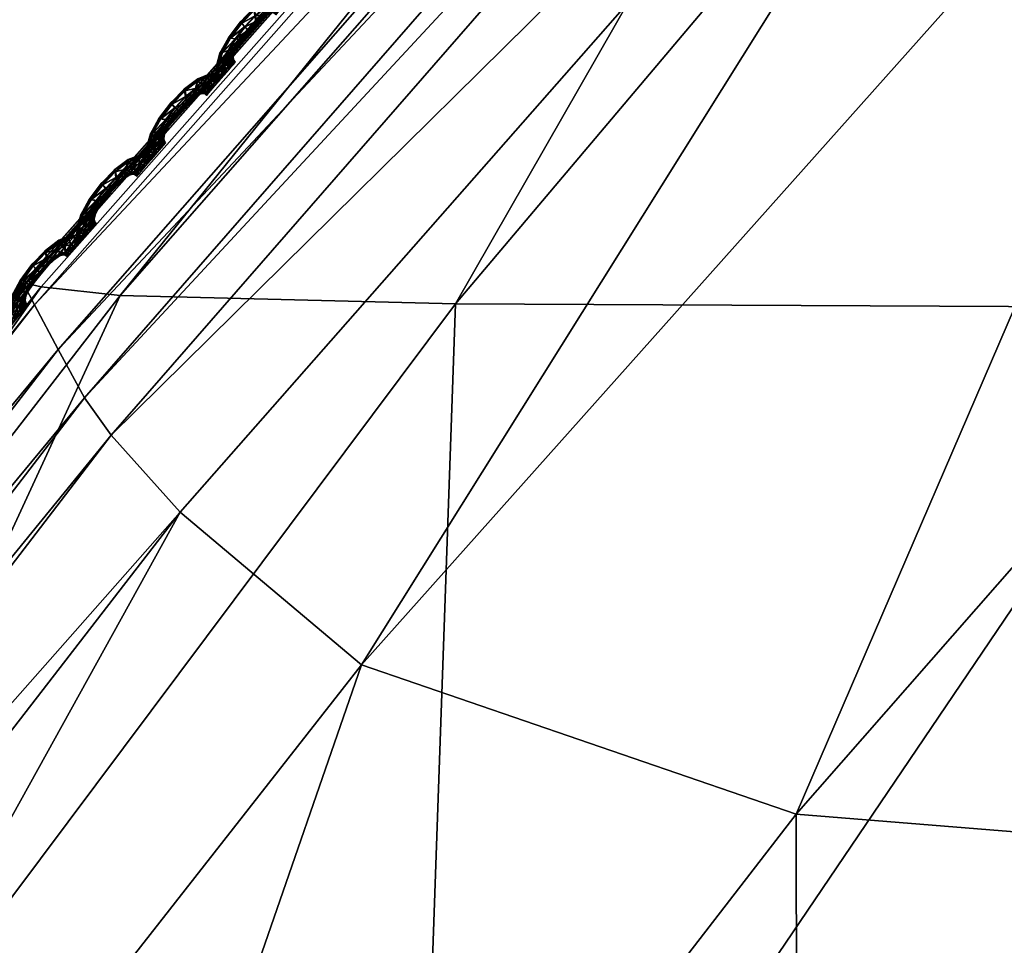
# Model space of a CAD drawing. Extents: x -7.4 to 7.4, y -11.5 to 9.8.
# Tile 282 of 469: x -5.103 to -4.572, y 7.171 to 7.669. Entities that reach past the tile are written whole.
import ezdxf

# ---------------------------------------------------------------- set-up
doc = ezdxf.new("R2010")
doc.units = 0
doc.header["$MEASUREMENT"] = 0
for name, color, linetype in [('A-FURN-3-ST', 150, 'Continuous'), ('A-FURN-3-ST-SEAM', 130, 'Continuous'), ('A-FURN-3-ST-SI', 160, 'Continuous')]:
    doc.layers.add(name, color=color, linetype=linetype)

msp = doc.modelspace()

# ---------------------------------------------------------------- meshes
at = {"layer": 'A-FURN-3-ST'}
mesh = msp.add_polyface(dxfattribs=at)
corners = [(-2.34041, 9.55636, 0.61819), (-2.29118, 9.70571, 1.00068), (-1.94875, 9.63192, 1.00083), (-2.63364, 9.60992, 0.61819), (-2.56645, 9.76867, 1.00053), (-2.84873, 9.62562, 0.62332), (-2.75513, 9.78375, 1.00144), (-3.02475, 9.55904, 0.64812), (-2.99515, 9.64037, 1.00437), (-3.33255, 9.23994, 0.62332), (-3.41835, 9.25271, 1.00159), (-3.8311, 8.70215, 0.61819), (-3.96608, 8.70433, 1.00079), (-4.35805, 8.11928, 0.61819), (-4.52027, 8.12229, 1.00098), (-4.86768, 7.51619, 0.61819), (-5.04849, 7.5208, 1.0011), (-5.34537, 6.87803, 0.61819), (-5.54237, 6.88314, 1.00121), (-2.49807, 9.19186, 0.56582), (-2.83903, 9.224, 0.56582), (-2.71707, 8.68134, 0.55836), (-3.14581, 8.69205, 0.55836), (-2.1241, 9.15424, 0.56582), (-2.2831, 8.66878, 0.55836), (-1.99018, 9.49361, 0.61819), (-1.91804, 8.11232, 0.55836), (-2.39411, 8.11376, 0.55836), (-1.93379, 7.51392, 0.55836), (-2.46835, 7.51392, 0.55836), (-1.94178, 6.87548, 0.55836), (-2.53254, 6.87548, 0.55836), (-3.54027, 8.6986, 0.56582), (-3.12657, 9.24031, 0.57304), (-3.85575, 7.51392, 0.55836), (-4.4575, 7.51421, 0.56582), (-3.99861, 8.11768, 0.56582), (-3.4969, 8.11669, 0.55836), (-4.19521, 6.87548, 0.55836), (-4.89012, 6.87581, 0.56582), (-3.34122, 6.87548, 0.55836), (-3.14632, 7.51392, 0.55836), (-2.93761, 8.11533, 0.55836)]
mesh.append_faces([[corners[k] for k in face] for face in [(0, 1, 2), (3, 4, 1), (1, 0, 3), (5, 6, 4), (4, 3, 5), (7, 8, 6), (6, 5, 7), (7, 9, 10), (10, 8, 7), (10, 9, 11), (11, 12, 10), (12, 11, 13), (13, 14, 12), (14, 13, 15), (15, 16, 14), (16, 15, 17), (17, 18, 16), (0, 19, 20), (20, 3, 0), (20, 19, 21), (21, 22, 20), (19, 23, 24), (24, 21, 19), (25, 23, 19), (19, 0, 25), (26, 27, 24), (32, 33, 20), (20, 22, 32), (33, 5, 3), (3, 20, 33), (9, 7, 5), (5, 33, 9), (11, 9, 33), (33, 32, 11), (34, 35, 36), (36, 37, 34), (37, 36, 32), (32, 22, 37), (36, 13, 11), (11, 32, 36), (35, 15, 13), (13, 36, 35), (38, 39, 35), (35, 34, 38), (39, 17, 15), (15, 35, 39), (40, 38, 34), (34, 41, 40), (27, 42, 21), (21, 24, 27), (42, 37, 22), (22, 21, 42), (41, 34, 37), (37, 42, 41)]])
mesh.append_faces([[corners[k] for k in face] for face in [(28, 29, 27), (30, 31, 29), (41, 29, 31)]], dxfattribs={"vtx0": -1, "vtx1": -1, "vtx2": -1})
mesh.append_faces([[corners[k] for k in face] for face in [(31, 40, 41), (29, 41, 42)]], dxfattribs={"vtx0": -1, "vtx2": -1})
mesh.append_faces([[corners[k] for k in face] for face in [(42, 27, 29)]], dxfattribs={"vtx1": -1, "vtx2": -1})
mesh = msp.add_polyface(dxfattribs=at)
corners = [(-4.56969, 8.12558, 17.61762), (-4.56906, 8.12377, 17.60629), (-5.09934, 7.52505, 17.61241), (-5.10037, 7.52678, 17.62374), (-4.5687, 8.12266, 17.59967), (-5.09871, 7.52405, 17.60583), (-4.01163, 8.70313, 17.59852), (-4.01183, 8.70507, 17.60986), (-4.54884, 8.06016, 17.6399), (-4.53601, 8.03845, 17.65831), (-3.99232, 8.61233, 17.65044), (-4.00347, 8.63544, 17.63203), (-4.49696, 7.99407, 17.75119), (-3.95116, 8.56512, 17.74358), (-5.05328, 7.4454, 17.66459), (-5.06768, 7.46568, 17.64618), (-4.56625, 8.1138, 17.64728), (-4.55841, 8.08793, 17.64454), (-4.00803, 8.66502, 17.63675), (-5.08201, 7.49163, 17.65078), (-5.09471, 7.51577, 17.65341), (-4.5695, 8.12484, 17.63515), (-4.01179, 8.70429, 17.62743), (-4.01076, 8.6925, 17.63956), (-5.10006, 7.52608, 17.64127), (-3.65203, 8.37839, 18.13056), (-4.17657, 7.81963, 18.13858), (-3.79176, 7.78168, 18.23306), (-3.3337, 8.33546, 18.22233), (-3.28641, 7.77554, 18.26059), (-4.56906, 8.12377, 17.59396), (-5.09934, 7.52505, 17.60012), (-4.56969, 8.12558, 17.58883), (-5.10037, 7.52678, 17.59499), (-4.01163, 8.70313, 17.5862), (-4.01155, 8.70198, 17.59191), (-4.397, 7.90594, 17.94481), (-3.85009, 8.47117, 17.93754), (-4.91829, 7.32172, 17.9504)]
mesh.append_faces([[corners[k] for k in face] for face in [(0, 1, 2), (2, 3, 0), (1, 4, 5), (5, 2, 1), (4, 1, 6), (1, 0, 7), (8, 9, 10), (10, 11, 8), (9, 12, 13), (13, 10, 9), (12, 9, 14), (9, 8, 15), (16, 17, 18), (17, 8, 11), (11, 18, 17), (8, 17, 19), (20, 19, 17), (17, 16, 20), (0, 21, 22), (21, 16, 23), (24, 20, 16), (16, 21, 24), (3, 24, 21), (21, 0, 3), (25, 26, 27), (27, 28, 25), (28, 27, 29), (4, 30, 31), (31, 5, 4), (30, 32, 33), (33, 31, 30), (32, 30, 34), (30, 4, 35), (13, 12, 36), (36, 37, 13), (37, 36, 26), (26, 25, 37), (38, 36, 12)]])
mesh = msp.add_polyface(dxfattribs=at)
corners = [(-5.09934, 7.52505, 17.61241), (-5.09871, 7.52405, 17.60583), (-5.59409, 6.88742, 17.61108), (-5.59492, 6.88837, 17.61769), (-5.10037, 7.52678, 17.62374), (-5.59634, 6.88994, 17.62899), (-5.55257, 6.83345, 17.65169), (-5.5367, 6.81471, 17.67006), (-5.05328, 7.4454, 17.66459), (-5.06768, 7.46568, 17.64618), (-5.50149, 6.77647, 17.76244), (-5.0162, 7.404, 17.7572), (-4.49696, 7.99407, 17.75119), (-4.53601, 8.03845, 17.65831), (-5.08201, 7.49163, 17.65078), (-4.54884, 8.06016, 17.6399), (-5.58859, 6.87976, 17.65865), (-5.57137, 6.85743, 17.65614), (-5.09471, 7.51577, 17.65341), (-5.59595, 6.88928, 17.64652), (-5.10006, 7.52608, 17.64127), (-3.79176, 7.78168, 18.23306), (-4.25034, 7.20619, 18.24195), (-3.64526, 7.20117, 18.27436), (-3.28641, 7.77554, 18.26059), (-4.17657, 7.81963, 18.13858), (-4.6839, 7.24125, 18.14474), (-4.68271, 6.59358, 18.24994), (-3.98472, 6.58897, 18.28748), (-3.13076, 6.58897, 18.3157), (-2.93587, 7.20117, 18.29539), (-2.72712, 7.77427, 18.27531), (-2.25786, 7.20117, 18.31258), (-5.09934, 7.52505, 17.60012), (-5.10037, 7.52678, 17.59499), (-5.59634, 6.88994, 17.60027), (-5.59492, 6.88837, 17.60537), (-4.397, 7.90594, 17.94481), (-4.91829, 7.32172, 17.9504), (-5.40572, 6.70041, 17.95523), (-5.15942, 6.62601, 18.15011)]
mesh.append_faces([[corners[k] for k in face] for face in [(0, 1, 2), (2, 3, 0), (4, 0, 3), (3, 5, 4), (6, 7, 8), (8, 9, 6), (7, 10, 11), (11, 8, 7), (8, 11, 12), (9, 8, 13), (14, 9, 15), (16, 17, 14), (14, 18, 16), (17, 6, 9), (9, 14, 17), (5, 19, 20), (20, 4, 5), (19, 16, 18), (18, 20, 19), (21, 22, 23), (23, 24, 21), (25, 26, 22), (22, 21, 25), (27, 22, 26), (28, 23, 22), (29, 30, 23), (31, 30, 32), (24, 23, 30), (30, 31, 24), (33, 34, 35), (35, 36, 33), (1, 33, 36), (36, 2, 1), (37, 38, 26), (26, 25, 37), (12, 11, 38), (11, 10, 39), (39, 38, 11), (40, 26, 38)]])
mesh = msp.add_polyface(dxfattribs=at)
corners = [(-5.50149, 6.77647, 17.76244), (-5.5367, 6.81471, 17.67006), (-5.97894, 6.12793, 17.67828), (-5.55257, 6.83345, 17.65169), (-5.99611, 6.14499, 17.65991), (-5.57137, 6.85743, 17.65614), (-6.01899, 6.16687, 17.66421), (-5.58859, 6.87976, 17.65865), (-6.04039, 6.18718, 17.66656), (-5.59595, 6.88928, 17.64652), (-6.04954, 6.19587, 17.65439), (-5.59441, 5.95604, 18.15726), (-5.98163, 5.21332, 18.16855), (-5.43033, 5.18699, 18.27097), (-5.07825, 5.9265, 18.25899), (-4.57167, 5.1832, 18.31596), (-4.29525, 5.9223, 18.30098), (-5.73239, 4.35704, 18.28649), (-4.80883, 4.35379, 18.33388), (-4.6839, 7.24125, 18.14474), (-5.15942, 6.62601, 18.15011), (-4.68271, 6.59358, 18.24994), (-4.25034, 7.20619, 18.24195), (-3.98472, 6.58897, 18.28748), (-5.00227, 3.41611, 18.35533), (-3.46773, 5.1832, 18.35635), (-3.30904, 5.9223, 18.33601), (-2.43305, 5.1832, 18.39142), (-2.38077, 5.9223, 18.3656), (-3.60387, 4.35379, 18.37781), (-2.47789, 4.35379, 18.41637), (-3.64526, 7.20117, 18.27436), (-3.13076, 6.58897, 18.3157), (-2.93587, 7.20117, 18.29539), (-2.32204, 6.58897, 18.33909), (-4.91829, 7.32172, 17.9504), (-5.40572, 6.70041, 17.95523), (-5.85155, 6.02378, 17.96234), (-5.94542, 6.09308, 17.77024)]
mesh.append_faces([[corners[k] for k in face] for face in [(0, 1, 2), (1, 3, 4), (3, 5, 6), (5, 7, 8), (7, 9, 10), (11, 12, 13), (13, 14, 11), (14, 13, 15), (15, 16, 14), (13, 17, 18), (18, 15, 13), (17, 13, 12), (19, 20, 21), (22, 21, 23), (21, 14, 16), (16, 23, 21), (20, 11, 14), (14, 21, 20), (24, 18, 17), (16, 15, 25), (25, 26, 16), (26, 25, 27), (27, 28, 26), (25, 29, 30), (30, 27, 25), (15, 18, 29), (29, 25, 15), (31, 23, 32), (33, 32, 34), (32, 26, 28), (28, 34, 32), (23, 16, 26), (26, 32, 23), (35, 36, 20), (36, 37, 11), (11, 20, 36), (36, 0, 38), (38, 37, 36)]])
at = {"layer": 'A-FURN-3-ST-SEAM'}
mesh = msp.add_polyface(dxfattribs=at)
corners = [(-4.99329, 7.65182, 17.60799), (-4.98897, 7.65952, 17.60796), (-4.98616, 7.65911, 17.60921), (-4.98106, 7.66562, 17.60917), (-4.99012, 7.65965, 17.60457), (-4.98988, 7.65297, 17.60929), (-4.97935, 7.66373, 17.60792), (-4.98288, 7.66752, 17.60788), (-4.98367, 7.66818, 17.60454), (-4.99467, 7.65141, 17.60461), (-4.99519, 7.64543, 17.60799), (-4.98343, 7.6587, 17.60799), (-4.975, 7.66846, 17.60788), (-4.97544, 7.67155, 17.6091), (-4.98312, 7.66744, 17.60115), (-4.98921, 7.65948, 17.60123), (-4.99166, 7.6479, 17.60929), (-4.9866, 7.65404, 17.60804), (-4.9788, 7.66299, 17.60457), (-4.98252, 7.65849, 17.60461), (-4.97599, 7.6746, 17.60781), (-4.97631, 7.67576, 17.60442), (-4.97623, 7.67456, 17.60107), (-4.99352, 7.65178, 17.60126), (-4.99661, 7.64448, 17.60465), (-4.99538, 7.64094, 17.60799), (-4.98545, 7.65446, 17.60465), (-4.97496, 7.66731, 17.6045), (-4.97097, 7.67217, 17.60781), (-4.97005, 7.67596, 17.60902), (-4.97579, 7.67147, 17.59986), (-4.98141, 7.66554, 17.59993), (-4.98652, 7.65903, 17.59997), (-4.99198, 7.64436, 17.60929), (-4.98826, 7.65034, 17.60804), (-4.98707, 7.65124, 17.60469), (-4.98371, 7.65862, 17.60126), (-4.97959, 7.66364, 17.60119), (-4.98684, 7.654, 17.6013), (-4.96926, 7.67975, 17.60773), (-4.96907, 7.68111, 17.60434), (-4.9695, 7.67967, 17.601), (-4.97041, 7.67588, 17.59978), (-4.99024, 7.65289, 17.60001), (-4.99542, 7.64539, 17.60126), (-4.99677, 7.63962, 17.60465), (-4.99491, 7.63863, 17.60799), (-4.9885, 7.65029, 17.6013), (-4.97528, 7.66842, 17.60115), (-4.97144, 7.67073, 17.60446), (-4.96772, 7.67415, 17.60777), (-4.96563, 7.67814, 17.60898), (-4.97124, 7.67209, 17.60107), (-4.9963, 7.63719, 17.60465), (-4.99158, 7.64243, 17.60929), (-4.98865, 7.64774, 17.60804), (-4.98751, 7.64898, 17.60469), (-4.9889, 7.6477, 17.6013), (-4.99198, 7.64782, 17.60005), (-4.96361, 7.6821, 17.60769), (-4.96293, 7.68355, 17.60431), (-4.96384, 7.68202, 17.60096), (-4.96598, 7.67806, 17.59974), (-4.968, 7.67411, 17.60104), (-4.99562, 7.6409, 17.60126), (-4.99514, 7.63859, 17.60126), (-4.9955, 7.63612, 17.60465), (-4.99416, 7.63756, 17.60799), (-4.9923, 7.64428, 17.60005), (-4.96863, 7.67262, 17.60442), (-4.96543, 7.67473, 17.60777), (-4.96246, 7.67864, 17.60898), (-4.99439, 7.63752, 17.60126), (-4.99083, 7.64139, 17.60929), (-4.9883, 7.64618, 17.60807), (-4.98719, 7.64758, 17.60469), (-4.98854, 7.64613, 17.60134), (-4.95961, 7.68251, 17.60765), (-4.95862, 7.68395, 17.60427), (-4.95985, 7.68243, 17.60092), (-4.96281, 7.67856, 17.5997), (-4.96566, 7.67468, 17.60104), (-4.96661, 7.67324, 17.60442), (-4.9919, 7.64234, 17.60005), (-4.99115, 7.64136, 17.60005), (-4.964, 7.6744, 17.60777), (-4.96072, 7.67823, 17.60898), (-4.98754, 7.64523, 17.60807), (-4.98644, 7.64663, 17.60469), (-4.98779, 7.64519, 17.60134), (-4.96535, 7.67291, 17.60442), (-4.95751, 7.68206, 17.60765), (-4.95644, 7.68346, 17.60427), (-4.95779, 7.68202, 17.60092), (-4.96107, 7.67814, 17.5997), (-4.96428, 7.67431, 17.60104), (-4.96448, 7.67213, 17.60442), (-4.96313, 7.67361, 17.60777), (-4.95977, 7.67744, 17.60898), (-4.96337, 7.67353, 17.60104), (-4.95652, 7.68128, 17.60765), (-4.95541, 7.68268, 17.60427), (-4.9568, 7.68119, 17.60092), (-4.96012, 7.67736, 17.5997)]
mesh.append_faces([[corners[k] for k in face] for face in [(2, 1, 0), (1, 2, 3), (0, 1, 4), (0, 5, 2), (6, 3, 2), (3, 7, 1), (8, 4, 1), (4, 9, 0), (5, 0, 10), (11, 2, 5), (3, 6, 12), (2, 11, 6), (7, 3, 13), (1, 7, 8), (4, 8, 14), (9, 4, 15), (10, 0, 9), (10, 16, 5), (5, 17, 11), (12, 6, 18), (12, 13, 3), (6, 11, 19), (13, 20, 7), (21, 8, 7), (22, 14, 8), (14, 15, 4), (15, 23, 9), (9, 24, 10), (16, 10, 25), (17, 5, 16), (11, 17, 26), (19, 18, 6), (18, 27, 12), (13, 12, 28), (26, 19, 11), (20, 13, 29), (7, 20, 21), (8, 21, 22), (14, 22, 30), (15, 14, 31), (23, 15, 32), (24, 9, 23), (25, 10, 24), (25, 33, 16), (16, 34, 17), (35, 26, 17), (18, 19, 36), (27, 18, 37), (28, 12, 27), (28, 29, 13), (19, 26, 38), (29, 39, 20), (40, 21, 20), (41, 22, 21), (42, 30, 22), (30, 31, 14), (31, 32, 15), (32, 43, 23), (23, 44, 24), (24, 45, 25), (33, 25, 46), (34, 16, 33), (17, 34, 35), (26, 35, 47), (38, 36, 19), (36, 37, 18), (37, 48, 27), (27, 49, 28), (29, 28, 50), (47, 38, 26), (39, 29, 51), (20, 39, 40), (21, 40, 41), (22, 41, 42), (30, 42, 52), (31, 30, 48), (32, 31, 37), (43, 32, 36), (44, 23, 43), (45, 24, 44), (25, 45, 53), (53, 46, 25), (46, 54, 33), (33, 55, 34), (56, 35, 34), (57, 47, 35), (36, 38, 43), (37, 36, 32), (48, 37, 31), (49, 27, 48), (50, 28, 49), (50, 51, 29), (38, 47, 58), (51, 59, 39), (60, 40, 39), (61, 41, 40), (62, 42, 41), (63, 52, 42), (52, 48, 30), (43, 58, 44), (44, 64, 45), (65, 53, 45), (46, 53, 66), (54, 46, 67), (55, 33, 54), (34, 55, 56), (35, 56, 57), (47, 57, 68), (58, 43, 38), (48, 52, 49), (49, 69, 50), (51, 50, 70), (68, 58, 47), (59, 51, 71), (39, 59, 60), (40, 60, 61), (41, 61, 62), (42, 62, 63), (52, 63, 69), (64, 44, 58), (45, 64, 65), (53, 65, 72), (72, 66, 53), (66, 67, 46), (67, 73, 54), (54, 74, 55), (56, 55, 74), (57, 56, 75), (68, 57, 76), (69, 49, 52), (70, 50, 69), (70, 71, 51), (58, 68, 64), (71, 77, 59), (78, 60, 59), (79, 61, 60), (80, 62, 61), (81, 63, 62), (82, 69, 63), (83, 65, 64), (84, 72, 65), (74, 54, 73), (74, 75, 56), (75, 76, 57), (76, 83, 68), (69, 82, 70), (71, 70, 85), (64, 68, 83), (77, 71, 86), (59, 77, 78), (60, 78, 79), (61, 79, 80), (62, 80, 81), (63, 81, 82), (65, 83, 84), (73, 87, 74), (75, 74, 87), (76, 75, 88), (83, 76, 89), (70, 82, 90), (90, 85, 70), (85, 86, 71), (86, 91, 77), (78, 77, 91), (79, 78, 92), (80, 79, 93), (81, 80, 94), (82, 81, 95), (89, 84, 83), (87, 88, 75), (88, 89, 76), (95, 90, 82), (85, 90, 96), (86, 85, 97), (91, 86, 98), (91, 92, 78), (92, 93, 79), (93, 94, 80), (94, 95, 81), (90, 95, 99), (99, 96, 90), (96, 97, 85), (97, 98, 86), (98, 100, 91), (92, 91, 100), (93, 92, 101), (94, 93, 102), (95, 94, 103), (103, 99, 95), (100, 101, 92), (101, 102, 93), (102, 103, 94)]])
mesh = msp.add_polyface(dxfattribs=at)
corners = [(-5.0308, 7.60831, 17.60841), (-5.02649, 7.61598, 17.60838), (-5.02368, 7.6156, 17.60963), (-5.01857, 7.62207, 17.60959), (-5.02764, 7.61614, 17.60499), (-5.0274, 7.60942, 17.60967), (-5.01687, 7.62018, 17.60834), (-5.02039, 7.62397, 17.6083), (-5.02119, 7.62463, 17.60491), (-5.03218, 7.60786, 17.60503), (-5.0327, 7.60188, 17.60841), (-5.02095, 7.61515, 17.60838), (-5.01252, 7.62496, 17.60826), (-5.01295, 7.62805, 17.60952), (-5.02063, 7.62388, 17.60157), (-5.02673, 7.61593, 17.60164), (-5.02918, 7.60435, 17.60971), (-5.02407, 7.61053, 17.60845), (-5.01632, 7.61948, 17.60499), (-5.02004, 7.61498, 17.60503), (-5.01351, 7.63109, 17.60822), (-5.01382, 7.63221, 17.60484), (-5.01374, 7.63101, 17.60149), (-5.03104, 7.60827, 17.60168), (-5.03413, 7.60093, 17.60507), (-5.0329, 7.59743, 17.60841), (-5.02296, 7.61091, 17.60507), (-5.01244, 7.62376, 17.60491), (-5.00848, 7.62866, 17.60822), (-5.00757, 7.63246, 17.60944), (-5.01331, 7.62796, 17.60024), (-5.01893, 7.62199, 17.60031), (-5.02399, 7.61552, 17.60039), (-5.02949, 7.60081, 17.60971), (-5.02574, 7.60683, 17.60845), (-5.02455, 7.60774, 17.60511), (-5.02119, 7.61511, 17.60168), (-5.01711, 7.62014, 17.60161), (-5.02435, 7.6105, 17.60172), (-5.00678, 7.63621, 17.60815), (-5.00658, 7.63761, 17.60476), (-5.00702, 7.63612, 17.60142), (-5.00793, 7.63233, 17.6002), (-5.02775, 7.60934, 17.60043), (-5.03294, 7.60184, 17.60168), (-5.03428, 7.59612, 17.60503), (-5.03242, 7.59513, 17.60841), (-5.02597, 7.60679, 17.60172), (-5.01276, 7.62492, 17.60153), (-5.00891, 7.62718, 17.60488), (-5.00524, 7.63064, 17.60819), (-5.00314, 7.6346, 17.6094), (-5.00872, 7.62858, 17.60149), (-5.03377, 7.59368, 17.60503), (-5.02906, 7.59892, 17.60971), (-5.02617, 7.60423, 17.60845), (-5.02502, 7.60547, 17.60511), (-5.02641, 7.60419, 17.60172), (-5.02949, 7.60431, 17.60043), (-5.00112, 7.63855, 17.60811), (-5.00045, 7.64003, 17.60472), (-5.00136, 7.63851, 17.60138), (-5.00346, 7.63451, 17.60016), (-5.00547, 7.63056, 17.60145), (-5.03313, 7.59739, 17.60168), (-5.03266, 7.59509, 17.60168), (-5.03302, 7.59261, 17.60503), (-5.03163, 7.59405, 17.60841), (-5.02981, 7.60077, 17.60043), (-5.00615, 7.62912, 17.60484), (-5.0029, 7.63122, 17.60819), (-4.99997, 7.63513, 17.6094), (-5.03187, 7.59402, 17.60168), (-5.02831, 7.59789, 17.60971), (-5.02581, 7.60267, 17.60845), (-5.02467, 7.60407, 17.60511), (-5.02605, 7.60263, 17.60172), (-4.99709, 7.639, 17.60807), (-4.99614, 7.64041, 17.60469), (-4.99736, 7.63892, 17.60134), (-5.00029, 7.63505, 17.60012), (-5.00318, 7.63113, 17.60145), (-5.00413, 7.62973, 17.60484), (-5.02938, 7.59884, 17.60046), (-5.02862, 7.59785, 17.60046), (-5.00152, 7.63089, 17.60819), (-4.99819, 7.63472, 17.60936), (-5.02506, 7.60172, 17.60845), (-5.02396, 7.60312, 17.60511), (-5.0253, 7.60168, 17.60176), (-5.00286, 7.62941, 17.60484), (-4.99499, 7.63855, 17.60807), (-4.99392, 7.63995, 17.60469), (-4.99527, 7.63851, 17.60134), (-4.99855, 7.63464, 17.60012), (-5.00175, 7.63081, 17.60145), (-5.00199, 7.62862, 17.60484), (-5.00061, 7.63011, 17.60819), (-4.99728, 7.63394, 17.6094), (-5.00088, 7.63002, 17.60145), (-4.994, 7.63777, 17.60807), (-4.99289, 7.63917, 17.60469), (-4.99427, 7.63769, 17.60134), (-4.9976, 7.63385, 17.60012)]
mesh.append_faces([[corners[k] for k in face] for face in [(2, 1, 0), (1, 2, 3), (0, 1, 4), (0, 5, 2), (6, 3, 2), (3, 7, 1), (8, 4, 1), (4, 9, 0), (5, 0, 10), (11, 2, 5), (3, 6, 12), (2, 11, 6), (7, 3, 13), (1, 7, 8), (4, 8, 14), (9, 4, 15), (10, 0, 9), (10, 16, 5), (5, 17, 11), (12, 6, 18), (12, 13, 3), (6, 11, 19), (13, 20, 7), (21, 8, 7), (22, 14, 8), (14, 15, 4), (15, 23, 9), (9, 24, 10), (16, 10, 25), (17, 5, 16), (11, 17, 26), (19, 18, 6), (18, 27, 12), (13, 12, 28), (26, 19, 11), (20, 13, 29), (7, 20, 21), (8, 21, 22), (14, 22, 30), (15, 14, 31), (23, 15, 32), (24, 9, 23), (25, 10, 24), (25, 33, 16), (16, 34, 17), (35, 26, 17), (18, 19, 36), (27, 18, 37), (28, 12, 27), (28, 29, 13), (19, 26, 38), (29, 39, 20), (40, 21, 20), (41, 22, 21), (42, 30, 22), (30, 31, 14), (31, 32, 15), (32, 43, 23), (23, 44, 24), (24, 45, 25), (33, 25, 46), (34, 16, 33), (17, 34, 35), (26, 35, 47), (38, 36, 19), (36, 37, 18), (37, 48, 27), (27, 49, 28), (29, 28, 50), (47, 38, 26), (39, 29, 51), (20, 39, 40), (21, 40, 41), (22, 41, 42), (30, 42, 52), (31, 30, 48), (32, 31, 37), (43, 32, 36), (44, 23, 43), (45, 24, 44), (25, 45, 53), (53, 46, 25), (46, 54, 33), (33, 55, 34), (56, 35, 34), (57, 47, 35), (36, 38, 43), (37, 36, 32), (48, 37, 31), (49, 27, 48), (50, 28, 49), (50, 51, 29), (38, 47, 58), (51, 59, 39), (60, 40, 39), (61, 41, 40), (62, 42, 41), (63, 52, 42), (52, 48, 30), (43, 58, 44), (44, 64, 45), (65, 53, 45), (46, 53, 66), (54, 46, 67), (55, 33, 54), (34, 55, 56), (35, 56, 57), (47, 57, 68), (58, 43, 38), (48, 52, 49), (49, 69, 50), (51, 50, 70), (68, 58, 47), (59, 51, 71), (39, 59, 60), (40, 60, 61), (41, 61, 62), (42, 62, 63), (52, 63, 69), (64, 44, 58), (45, 64, 65), (53, 65, 72), (72, 66, 53), (66, 67, 46), (67, 73, 54), (54, 74, 55), (56, 55, 74), (57, 56, 75), (68, 57, 76), (69, 49, 52), (70, 50, 69), (70, 71, 51), (58, 68, 64), (71, 77, 59), (78, 60, 59), (79, 61, 60), (80, 62, 61), (81, 63, 62), (82, 69, 63), (83, 65, 64), (84, 72, 65), (74, 54, 73), (74, 75, 56), (75, 76, 57), (76, 83, 68), (69, 82, 70), (71, 70, 85), (64, 68, 83), (77, 71, 86), (59, 77, 78), (60, 78, 79), (61, 79, 80), (62, 80, 81), (63, 81, 82), (65, 83, 84), (73, 87, 74), (75, 74, 87), (76, 75, 88), (83, 76, 89), (70, 82, 90), (90, 85, 70), (85, 86, 71), (86, 91, 77), (78, 77, 91), (79, 78, 92), (80, 79, 93), (81, 80, 94), (82, 81, 95), (89, 84, 83), (87, 88, 75), (88, 89, 76), (95, 90, 82), (85, 90, 96), (86, 85, 97), (91, 86, 98), (91, 92, 78), (92, 93, 79), (93, 94, 80), (94, 95, 81), (90, 95, 99), (99, 96, 90), (96, 97, 85), (97, 98, 86), (98, 100, 91), (92, 91, 100), (93, 92, 101), (94, 93, 102), (95, 94, 103), (103, 99, 95), (100, 101, 92), (101, 102, 93), (102, 103, 94)]])
mesh = msp.add_polyface(dxfattribs=at)
corners = [(-5.06832, 7.56476, 17.60883), (-5.064, 7.57247, 17.60879), (-5.0612, 7.57205, 17.61005), (-5.05609, 7.57856, 17.61001), (-5.06519, 7.57259, 17.60541), (-5.06491, 7.56588, 17.61009), (-5.05435, 7.57667, 17.60876), (-5.05791, 7.58042, 17.60872), (-5.0587, 7.58108, 17.60533), (-5.0697, 7.56431, 17.60545), (-5.07022, 7.55837, 17.60883), (-5.05846, 7.57164, 17.60879), (-5.05003, 7.58145, 17.60868), (-5.05047, 7.5845, 17.60993), (-5.05815, 7.58038, 17.60199), (-5.06424, 7.57239, 17.60206), (-5.06669, 7.56085, 17.61013), (-5.06159, 7.56699, 17.60883), (-5.05383, 7.57593, 17.60541), (-5.05755, 7.57144, 17.60545), (-5.05102, 7.58754, 17.60864), (-5.05134, 7.58866, 17.60526), (-5.05126, 7.58746, 17.60191), (-5.06855, 7.56472, 17.6021), (-5.0716, 7.55743, 17.60545), (-5.07041, 7.55388, 17.60883), (-5.06044, 7.5674, 17.60548), (-5.04995, 7.58025, 17.60533), (-5.046, 7.58512, 17.60864), (-5.04509, 7.5889, 17.60986), (-5.05083, 7.58441, 17.60066), (-5.05645, 7.57848, 17.60073), (-5.06151, 7.57197, 17.60081), (-5.06697, 7.5573, 17.61013), (-5.06325, 7.56332, 17.60887), (-5.06206, 7.56419, 17.60552), (-5.0587, 7.57156, 17.60206), (-5.05462, 7.57659, 17.60202), (-5.06183, 7.56695, 17.6021), (-5.0443, 7.59265, 17.60857), (-5.0441, 7.59405, 17.60518), (-5.04453, 7.59261, 17.60184), (-5.04544, 7.58882, 17.60062), (-5.06523, 7.56583, 17.60084), (-5.07041, 7.55833, 17.6021), (-5.0718, 7.55261, 17.60545), (-5.0699, 7.55162, 17.60883), (-5.06349, 7.56324, 17.60214), (-5.05027, 7.58137, 17.60195), (-5.04643, 7.58367, 17.60529), (-5.04271, 7.58713, 17.6086), (-5.04061, 7.59109, 17.60982), (-5.04623, 7.58507, 17.60191), (-5.07128, 7.55018, 17.60545), (-5.06658, 7.55541, 17.61013), (-5.06365, 7.56068, 17.60887), (-5.0625, 7.56196, 17.60552), (-5.06388, 7.56064, 17.60214), (-5.06701, 7.56077, 17.60084), (-5.0386, 7.59505, 17.60849), (-5.03796, 7.59649, 17.60511), (-5.03888, 7.59496, 17.60176), (-5.04097, 7.59101, 17.60058), (-5.04299, 7.58705, 17.60187), (-5.07065, 7.55384, 17.6021), (-5.07014, 7.55158, 17.6021), (-5.07049, 7.5491, 17.60545), (-5.06915, 7.55055, 17.60883), (-5.06733, 7.55726, 17.60084), (-5.04362, 7.58561, 17.60526), (-5.04042, 7.58771, 17.6086), (-5.03745, 7.59162, 17.60978), (-5.06939, 7.55051, 17.6021), (-5.06578, 7.55438, 17.61013), (-5.06329, 7.55916, 17.60887), (-5.06218, 7.56056, 17.60552), (-5.06353, 7.55912, 17.60214), (-5.0346, 7.5955, 17.60849), (-5.03361, 7.5969, 17.60511), (-5.03484, 7.59542, 17.60176), (-5.0378, 7.5915, 17.60054), (-5.04066, 7.58763, 17.60187), (-5.04161, 7.58623, 17.60526), (-5.06689, 7.55533, 17.60084), (-5.0661, 7.55434, 17.60084), (-5.03899, 7.58738, 17.6086), (-5.03571, 7.59121, 17.60978), (-5.06254, 7.55821, 17.60887), (-5.06143, 7.55961, 17.60552), (-5.06278, 7.55817, 17.60214), (-5.04034, 7.5859, 17.60526), (-5.0325, 7.59505, 17.60849), (-5.03139, 7.59644, 17.60511), (-5.03274, 7.59496, 17.60176), (-5.03606, 7.59113, 17.60054), (-5.03927, 7.5873, 17.60187), (-5.03947, 7.58512, 17.60526), (-5.03812, 7.5866, 17.6086), (-5.03476, 7.59043, 17.60978), (-5.03836, 7.58652, 17.60187), (-5.03151, 7.59426, 17.60849), (-5.03041, 7.59566, 17.60511), (-5.03175, 7.59418, 17.60176), (-5.03511, 7.59035, 17.60054)]
mesh.append_faces([[corners[k] for k in face] for face in [(2, 1, 0), (1, 2, 3), (0, 1, 4), (0, 5, 2), (6, 3, 2), (3, 7, 1), (8, 4, 1), (4, 9, 0), (5, 0, 10), (11, 2, 5), (3, 6, 12), (2, 11, 6), (7, 3, 13), (1, 7, 8), (4, 8, 14), (9, 4, 15), (10, 0, 9), (10, 16, 5), (5, 17, 11), (12, 6, 18), (12, 13, 3), (6, 11, 19), (13, 20, 7), (21, 8, 7), (22, 14, 8), (14, 15, 4), (15, 23, 9), (9, 24, 10), (16, 10, 25), (17, 5, 16), (11, 17, 26), (19, 18, 6), (18, 27, 12), (13, 12, 28), (26, 19, 11), (20, 13, 29), (7, 20, 21), (8, 21, 22), (14, 22, 30), (15, 14, 31), (23, 15, 32), (24, 9, 23), (25, 10, 24), (25, 33, 16), (16, 34, 17), (35, 26, 17), (18, 19, 36), (27, 18, 37), (28, 12, 27), (28, 29, 13), (19, 26, 38), (29, 39, 20), (40, 21, 20), (41, 22, 21), (42, 30, 22), (30, 31, 14), (31, 32, 15), (32, 43, 23), (23, 44, 24), (24, 45, 25), (33, 25, 46), (34, 16, 33), (17, 34, 35), (26, 35, 47), (38, 36, 19), (36, 37, 18), (37, 48, 27), (27, 49, 28), (29, 28, 50), (47, 38, 26), (39, 29, 51), (20, 39, 40), (21, 40, 41), (22, 41, 42), (30, 42, 52), (31, 30, 48), (32, 31, 37), (43, 32, 36), (44, 23, 43), (45, 24, 44), (25, 45, 53), (53, 46, 25), (46, 54, 33), (33, 55, 34), (56, 35, 34), (57, 47, 35), (36, 38, 43), (37, 36, 32), (48, 37, 31), (49, 27, 48), (50, 28, 49), (50, 51, 29), (38, 47, 58), (51, 59, 39), (60, 40, 39), (61, 41, 40), (62, 42, 41), (63, 52, 42), (52, 48, 30), (43, 58, 44), (44, 64, 45), (65, 53, 45), (46, 53, 66), (54, 46, 67), (55, 33, 54), (34, 55, 56), (35, 56, 57), (47, 57, 68), (58, 43, 38), (48, 52, 49), (49, 69, 50), (51, 50, 70), (68, 58, 47), (59, 51, 71), (39, 59, 60), (40, 60, 61), (41, 61, 62), (42, 62, 63), (52, 63, 69), (64, 44, 58), (45, 64, 65), (53, 65, 72), (72, 66, 53), (66, 67, 46), (67, 73, 54), (54, 74, 55), (56, 55, 74), (57, 56, 75), (68, 57, 76), (69, 49, 52), (70, 50, 69), (70, 71, 51), (58, 68, 64), (71, 77, 59), (78, 60, 59), (79, 61, 60), (80, 62, 61), (81, 63, 62), (82, 69, 63), (83, 65, 64), (84, 72, 65), (74, 54, 73), (74, 75, 56), (75, 76, 57), (76, 83, 68), (69, 82, 70), (71, 70, 85), (64, 68, 83), (77, 71, 86), (59, 77, 78), (60, 78, 79), (61, 79, 80), (62, 80, 81), (63, 81, 82), (65, 83, 84), (73, 87, 74), (75, 74, 87), (76, 75, 88), (83, 76, 89), (70, 82, 90), (90, 85, 70), (85, 86, 71), (86, 91, 77), (78, 77, 91), (79, 78, 92), (80, 79, 93), (81, 80, 94), (82, 81, 95), (89, 84, 83), (87, 88, 75), (88, 89, 76), (95, 90, 82), (85, 90, 96), (86, 85, 97), (91, 86, 98), (91, 92, 78), (92, 93, 79), (93, 94, 80), (94, 95, 81), (90, 95, 99), (99, 96, 90), (96, 97, 85), (97, 98, 86), (98, 100, 91), (92, 91, 100), (93, 92, 101), (94, 93, 102), (95, 94, 103), (103, 99, 95), (100, 101, 92), (101, 102, 93), (102, 103, 94)]])
mesh = msp.add_polyface(dxfattribs=at)
corners = [(-5.10556, 7.52101, 17.60921), (-5.10136, 7.52875, 17.60917), (-5.09855, 7.52838, 17.61047), (-5.09352, 7.53493, 17.61039), (-5.10251, 7.52888, 17.60583), (-5.10219, 7.52216, 17.61051), (-5.09179, 7.53304, 17.60917), (-5.09534, 7.53679, 17.60914), (-5.09614, 7.53745, 17.60575), (-5.10694, 7.52051, 17.60586), (-5.10738, 7.51454, 17.60925), (-5.09582, 7.52797, 17.60921), (-5.08747, 7.53786, 17.6091), (-5.08794, 7.5409, 17.61031), (-5.09558, 7.5367, 17.6024), (-5.1016, 7.52871, 17.60244), (-5.10389, 7.51705, 17.61051), (-5.09891, 7.52331, 17.60925), (-5.09123, 7.53234, 17.60579), (-5.09491, 7.5278, 17.60586), (-5.0885, 7.54395, 17.60906), (-5.08882, 7.54507, 17.60568), (-5.08874, 7.54392, 17.60233), (-5.10579, 7.52093, 17.60248), (-5.10876, 7.51355, 17.60586), (-5.10749, 7.51, 17.60921), (-5.09776, 7.52372, 17.6059), (-5.08743, 7.5367, 17.60575), (-5.08347, 7.54156, 17.60906), (-5.0826, 7.54535, 17.61028), (-5.08826, 7.54082, 17.60107), (-5.09384, 7.53485, 17.60115), (-5.09887, 7.5283, 17.60123), (-5.10417, 7.51351, 17.61051), (-5.10049, 7.51956, 17.60925), (-5.09934, 7.52047, 17.6059), (-5.09606, 7.52793, 17.60248), (-5.09202, 7.533, 17.60244), (-5.09914, 7.52323, 17.60252), (-5.08177, 7.5491, 17.60898), (-5.08157, 7.55051, 17.6056), (-5.08205, 7.54906, 17.60225), (-5.08292, 7.54527, 17.601), (-5.10251, 7.52208, 17.60126), (-5.10761, 7.5145, 17.60252), (-5.10884, 7.50869, 17.60586), (-5.10698, 7.5077, 17.60921), (-5.10076, 7.51952, 17.60256), (-5.08771, 7.53782, 17.60237), (-5.08391, 7.54012, 17.60571), (-5.08023, 7.54358, 17.60902), (-5.07813, 7.54758, 17.61024), (-5.08375, 7.54153, 17.60233), (-5.10829, 7.50626, 17.60586), (-5.10369, 7.51157, 17.61051), (-5.10089, 7.51697, 17.60929), (-5.09978, 7.5182, 17.6059), (-5.10112, 7.51689, 17.60256), (-5.10421, 7.51701, 17.60126), (-5.07611, 7.55154, 17.60891), (-5.07548, 7.55298, 17.60552), (-5.07635, 7.55146, 17.60218), (-5.07849, 7.5475, 17.60096), (-5.08047, 7.54354, 17.60229), (-5.10773, 7.50996, 17.60248), (-5.10722, 7.50766, 17.60248), (-5.10753, 7.50515, 17.60586), (-5.10619, 7.50663, 17.60925), (-5.10449, 7.51343, 17.60126), (-5.08114, 7.54206, 17.60568), (-5.07789, 7.5442, 17.60898), (-5.07497, 7.54808, 17.6102), (-5.10643, 7.50659, 17.60252), (-5.10294, 7.51054, 17.61051), (-5.10053, 7.5154, 17.60929), (-5.09942, 7.5168, 17.60594), (-5.10076, 7.51536, 17.60256), (-5.07208, 7.55195, 17.60891), (-5.07112, 7.55339, 17.60552), (-5.07235, 7.55191, 17.60218), (-5.07528, 7.54799, 17.60096), (-5.07817, 7.54412, 17.60225), (-5.07912, 7.54268, 17.60568), (-5.10401, 7.51149, 17.60126), (-5.10326, 7.5105, 17.60126), (-5.07651, 7.54387, 17.60898), (-5.07318, 7.54771, 17.6102), (-5.09978, 7.51445, 17.60929), (-5.09867, 7.5159, 17.60594), (-5.10002, 7.51441, 17.60256), (-5.07785, 7.54239, 17.60564), (-5.06998, 7.55154, 17.60891), (-5.06891, 7.55294, 17.60552), (-5.07025, 7.55146, 17.60218), (-5.07354, 7.54762, 17.60096), (-5.07675, 7.54379, 17.60225), (-5.07694, 7.54161, 17.60568), (-5.0756, 7.54309, 17.60902), (-5.07223, 7.54692, 17.6102), (-5.07584, 7.54301, 17.60229), (-5.06899, 7.55076, 17.60891), (-5.06788, 7.55216, 17.60552), (-5.06927, 7.55067, 17.60218), (-5.07259, 7.54684, 17.60096)]
mesh.append_faces([[corners[k] for k in face] for face in [(2, 1, 0), (1, 2, 3), (0, 1, 4), (0, 5, 2), (6, 3, 2), (3, 7, 1), (8, 4, 1), (4, 9, 0), (5, 0, 10), (11, 2, 5), (3, 6, 12), (2, 11, 6), (7, 3, 13), (1, 7, 8), (4, 8, 14), (9, 4, 15), (10, 0, 9), (10, 16, 5), (5, 17, 11), (12, 6, 18), (12, 13, 3), (6, 11, 19), (13, 20, 7), (21, 8, 7), (22, 14, 8), (14, 15, 4), (15, 23, 9), (9, 24, 10), (16, 10, 25), (17, 5, 16), (11, 17, 26), (19, 18, 6), (18, 27, 12), (13, 12, 28), (26, 19, 11), (20, 13, 29), (7, 20, 21), (8, 21, 22), (14, 22, 30), (15, 14, 31), (23, 15, 32), (24, 9, 23), (25, 10, 24), (25, 33, 16), (16, 34, 17), (35, 26, 17), (18, 19, 36), (27, 18, 37), (28, 12, 27), (28, 29, 13), (19, 26, 38), (29, 39, 20), (40, 21, 20), (41, 22, 21), (42, 30, 22), (30, 31, 14), (31, 32, 15), (32, 43, 23), (23, 44, 24), (24, 45, 25), (33, 25, 46), (34, 16, 33), (17, 34, 35), (26, 35, 47), (38, 36, 19), (36, 37, 18), (37, 48, 27), (27, 49, 28), (29, 28, 50), (47, 38, 26), (39, 29, 51), (20, 39, 40), (21, 40, 41), (22, 41, 42), (30, 42, 52), (31, 30, 48), (32, 31, 37), (43, 32, 36), (44, 23, 43), (45, 24, 44), (25, 45, 53), (53, 46, 25), (46, 54, 33), (33, 55, 34), (56, 35, 34), (57, 47, 35), (36, 38, 43), (37, 36, 32), (48, 37, 31), (49, 27, 48), (50, 28, 49), (50, 51, 29), (38, 47, 58), (51, 59, 39), (60, 40, 39), (61, 41, 40), (62, 42, 41), (63, 52, 42), (52, 48, 30), (43, 58, 44), (44, 64, 45), (65, 53, 45), (46, 53, 66), (54, 46, 67), (55, 33, 54), (34, 55, 56), (35, 56, 57), (47, 57, 68), (58, 43, 38), (48, 52, 49), (49, 69, 50), (51, 50, 70), (68, 58, 47), (59, 51, 71), (39, 59, 60), (40, 60, 61), (41, 61, 62), (42, 62, 63), (52, 63, 69), (64, 44, 58), (45, 64, 65), (53, 65, 72), (72, 66, 53), (66, 67, 46), (67, 73, 54), (54, 74, 55), (56, 55, 74), (57, 56, 75), (68, 57, 76), (69, 49, 52), (70, 50, 69), (70, 71, 51), (58, 68, 64), (71, 77, 59), (78, 60, 59), (79, 61, 60), (80, 62, 61), (81, 63, 62), (82, 69, 63), (83, 65, 64), (84, 72, 65), (74, 54, 73), (74, 75, 56), (75, 76, 57), (76, 83, 68), (69, 82, 70), (71, 70, 85), (64, 68, 83), (77, 71, 86), (59, 77, 78), (60, 78, 79), (61, 79, 80), (62, 80, 81), (63, 81, 82), (65, 83, 84), (73, 87, 74), (75, 74, 87), (76, 75, 88), (83, 76, 89), (70, 82, 90), (90, 85, 70), (85, 86, 71), (86, 91, 77), (78, 77, 91), (79, 78, 92), (80, 79, 93), (81, 80, 94), (82, 81, 95), (89, 84, 83), (87, 88, 75), (88, 89, 76), (95, 90, 82), (85, 90, 96), (86, 85, 97), (91, 86, 98), (91, 92, 78), (92, 93, 79), (93, 94, 80), (94, 95, 81), (90, 95, 99), (99, 96, 90), (96, 97, 85), (97, 98, 86), (98, 100, 91), (92, 91, 100), (93, 92, 101), (94, 93, 102), (95, 94, 103), (103, 99, 95), (100, 101, 92), (101, 102, 93), (102, 103, 94)]])
at = {"layer": 'A-FURN-3-ST-SI'}
mesh = msp.add_polyface(dxfattribs=at)
corners = [(-4.56969, 8.12558, 17.58883), (-4.56997, 8.12645, 17.32176), (-5.10085, 7.52756, 17.32773), (-5.10037, 7.52678, 17.59499), (-4.57001, 8.12658, 11.44144), (-5.10093, 7.52768, 11.44654), (-5.5971, 6.89076, 11.45095), (-5.59702, 6.89068, 17.33291), (-5.59634, 6.88994, 17.60027), (-6.05088, 6.19711, 17.3407), (-6.05005, 6.19645, 17.60819), (-6.051, 6.19723, 11.45753), (-6.45504, 5.42835, 11.46894), (-6.45489, 5.42822, 17.35409), (-6.45394, 5.42764, 17.62188), (-4.00213, 8.70557, 2.96086), (-4.5602, 8.12513, 2.96215), (-4.56878, 8.12637, 7.22378), (-5.0997, 7.5274, 7.22686), (-5.09111, 7.52538, 2.96318), (-5.58728, 6.88821, 2.96405), (-5.59587, 6.89047, 7.22952), (-6.04977, 6.1969, 7.23348), (-6.04119, 6.19484, 2.96539), (-6.44523, 5.42621, 2.96767), (-6.45382, 5.42806, 7.24032), (-4.52027, 8.12229, 1.00098), (-5.04849, 7.5208, 1.0011), (-5.54237, 6.88314, 1.00121), (-5.99414, 6.19006, 1.00136), (-6.39632, 5.42196, 1.00167)]
mesh.append_faces([[corners[k] for k in face] for face in [(0, 1, 2), (2, 3, 0), (1, 4, 5), (5, 2, 1), (5, 6, 7), (7, 2, 5), (2, 7, 8), (8, 3, 2), (8, 7, 9), (9, 10, 8), (7, 6, 11), (11, 9, 7), (9, 11, 12), (12, 13, 9), (10, 9, 13), (13, 14, 10), (15, 16, 17), (17, 18, 5), (5, 4, 17), (16, 19, 18), (18, 17, 16), (19, 20, 21), (21, 18, 19), (18, 21, 6), (6, 5, 18), (21, 22, 11), (11, 6, 21), (20, 23, 22), (22, 21, 20), (23, 24, 25), (25, 22, 23), (22, 25, 12), (12, 11, 22), (26, 16, 15), (16, 26, 27), (27, 19, 16), (19, 27, 28), (28, 20, 19), (20, 28, 29), (29, 23, 20), (23, 29, 30), (30, 24, 23)]])

doc.saveas('drawing.dxf')
